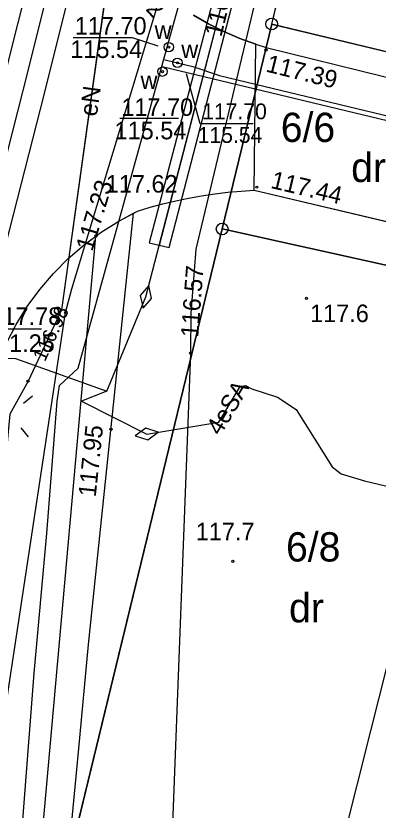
# Model space of a CAD drawing. Extents: x 6424617 to 6425697, y 5665845 to 5667190.
# Drawn here: x 6425291.91 to 6425307.38, y 5666007.19 to 5666041.12 of the extents above; entities that cross this region are included whole.
import ezdxf

# ---------------------------------------------------------------- set-up
doc = ezdxf.new("R2010")
doc.units = 0
for name, color, linetype in [('Warstwa 1', 7, 'Continuous'), ('Warstwa 10', 7, 'Continuous'), ('Warstwa 11', 7, 'Continuous'), ('Warstwa 12', 7, 'Continuous'), ('Warstwa 13', 7, 'Continuous'), ('Warstwa 14', 7, 'Continuous'), ('Warstwa 15', 7, 'Continuous'), ('Warstwa 19', 7, 'Continuous'), ('Warstwa 2', 7, 'Continuous'), ('Warstwa 25', 7, 'Continuous'), ('Warstwa 4', 7, 'Continuous'), ('Warstwa 5', 7, 'Continuous'), ('Warstwa 6', 7, 'Continuous'), ('Warstwa 61', 7, 'Continuous'), ('Warstwa 62', 7, 'Continuous'), ('Warstwa 8', 7, 'Continuous'), ('Warstwa 9', 7, 'Continuous')]:
    doc.layers.add(name, color=color, linetype=linetype)

msp = doc.modelspace()

# ---------------------------------------------------------------- linework, layer by layer
at = {"layer": 'Warstwa 1'}
for p, q in [((6425302.837, 5666040.775), (6425307.383, 5666059.502)), ((6425302.837, 5666040.775), (6425307.383, 5666059.502)), ((6425300.721, 5666032.019), (6425302.837, 5666040.775)), ((6425300.721, 5666032.019), (6425302.837, 5666040.775)), ((6425302.837, 5666040.775), (6425313.127, 5666038.29)), ((6425302.837, 5666040.775), (6425313.127, 5666038.29)), ((6425294.186, 5666005.104), (6425300.721, 5666032.019)), ((6425294.186, 5666005.104), (6425300.721, 5666032.019)), ((6425300.721, 5666032.019), (6425311.702, 5666029.586)), ((6425300.721, 5666032.019), (6425311.702, 5666029.586))]:
    msp.add_line(p, q, dxfattribs=at)
at = {"layer": 'Warstwa 10'}
for points in [[(6425297.467, 5666029.117), (6425297.567, 5666029.511), (6425302.259, 5666047.602)], [(6425210.49, 5666038.08), (6425284.51, 5666026.79), (6425291.89, 5666026.49), (6425295.79, 5666025.09)], [(6425295.79, 5666025.09), (6425297.467, 5666029.117)], [(6425297.507, 5666023.257), (6425300.575, 5666023.774), (6425301.488, 5666025.296), (6425301.722, 5666025.332), (6425301.989, 5666025.188)], [(6425295.79, 5666025.09), (6425294.71, 5666024.66), (6425297.507, 5666023.257)], [(6425301.989, 5666025.188), (6425303.089, 5666024.841), (6425303.884, 5666024.308), (6425305.418, 5666021.866), (6425305.802, 5666021.563), (6425306.804, 5666021.261), (6425315.229, 5666019.253), (6425320.927, 5666017.769), (6425334.437, 5666014.452), (6425341.883, 5666012.671), (6425354.219, 5666009.871), (6425361.303, 5666008.081), (6425365.918, 5666007.314), (6425366.109, 5666007.239)]]:
    msp.add_lwpolyline(points, dxfattribs=at)
for centre in [(6425302.837, 5666040.775), (6425300.721, 5666032.019)]:
    msp.add_circle(centre, 0.25, dxfattribs=at)
at = {"layer": 'Warstwa 12'}
for points in [[(6425296.951, 5666064.788), (6425295.25, 5666053.85), (6425296.27, 5666045.89), (6425293.86, 5666028.56), (6425292.43, 5666025.52), (6425291.65, 5666024.11), (6425288.83, 5665994.17), (6425287.83, 5665975.92), (6425286.82, 5665964.33), (6425286.44, 5665955.11), (6425286.26, 5665944.52), (6425287.12, 5665932.84), (6425287.31, 5665930.43), (6425287.34, 5665928.83), (6425286.89, 5665913.09), (6425286.83, 5665910.71), (6425286.37, 5665909.71), (6425285.66, 5665909.37), (6425284.056, 5665908.782)], [(6425298.01, 5666064.782), (6425291.439, 5666038.612), (6425288.274, 5666026.121)], [(6425290.019, 5666025.654), (6425292.967, 5666037.138), (6425299.882, 5666064.753)], [(6425320.382, 5666064.506), (6425319.136, 5666059.163), (6425318.059, 5666054.819), (6425316.885, 5666050.42), (6425315.804, 5666045.62), (6425315.277, 5666043.412), (6425313.961, 5666038.143), (6425312.294, 5666031.556), (6425310.79, 5666025.354), (6425310.332, 5666023.715), (6425309.695, 5666020.844), (6425309.526, 5666020.342), (6425307.06, 5666010.584), (6425305.898, 5666005.995), (6425305.329, 5666003.803), (6425305.186, 5666003.39), (6425305.092, 5666002.994), (6425304.645, 5665996.38), (6425303.955, 5665986.196), (6425303.006, 5665972.136), (6425302.594, 5665966.384), (6425301.926, 5665956.965)], [(6425249.853, 5665916.451), (6425257.322, 5665986.265), (6425257.996, 5665991.774), (6425259.902, 5665998.815), (6425278.784, 5665998.07), (6425290.152, 5665998.127), (6425291.322, 5666010.577), (6425294.028, 5666028.454), (6425294.307, 5666029.462), (6425299.552, 5666046.846), (6425301.479, 5666055.643), (6425302.424, 5666061.292)], [(6425275.56, 5665945.62), (6425277.25, 5665945.27), (6425279.12, 5665945.43), (6425285.24, 5665945.74), (6425285.89, 5665946.18), (6425286.26, 5665946.67), (6425288.49, 5665958.77), (6425292.69, 5666013.05), (6425293.23, 5666019.01), (6425293.68, 5666024.67), (6425293.77, 5666025.34), (6425294.57, 5666026.07), (6425299.29, 5666043.09), (6425300.28, 5666044.62)], [(6425253.544, 5665915.623), (6425265.869, 5665950.435), (6425266.779, 5665950.417), (6425296.453, 5665961.394), (6425297.023, 5665964.259), (6425297.478, 5665978.649), (6425298.169, 5665995.052), (6425299.378, 5666026.719), (6425299.402, 5666028.422), (6425299.614, 5666031.156), (6425302.19, 5666041.957)], [(6425298.227, 5666039.257), (6425298.81, 5666039.12), (6425299.47, 5666038.96), (6425300.61, 5666038.58), (6425302.144, 5666038.211)], [(6425302.144, 5666038.211), (6425346.96, 5666027.44), (6425369.428, 5666022.041)]]:
    msp.add_lwpolyline(points, dxfattribs=at)
at = {"layer": 'Warstwa 13'}
for centre in [(6425304.323, 5666029.059), (6425301.176, 5666017.821)]:
    msp.add_circle(centre, 0.045, dxfattribs=at)
at = {"layer": 'Warstwa 14'}
msp.add_line((6425298.86, 5666036.745), (6425296.35, 5666036.745), dxfattribs=at)
for points in [[(6425294.36, 5666040.203), (6425296.87, 5666040.203), (6425297.97, 5666039.837)], [(6425302.042, 5666036.518), (6425299.783, 5666036.518), (6425299.194, 5666038.65)], [(6425292.998, 5666027.739), (6425290.672, 5666027.739)]]:
    msp.add_lwpolyline(points, dxfattribs=at)
for centre in [(6425298.44, 5666039.79), (6425298.81, 5666039.12), (6425298.17, 5666038.74), (6425294.028, 5666028.454), (6425299.378, 5666026.719), (6425292.43, 5666025.52)]:
    msp.add_circle(centre, 0.045, dxfattribs=at)
at = {"layer": 'Warstwa 19'}
for points in [[(6425297.59, 5666029.602), (6425297.225, 5666029.178), (6425297.344, 5666028.632), (6425297.709, 5666029.056)], [(6425297.993, 5666023.342), (6425297.459, 5666023.507), (6425297.007, 5666023.178), (6425297.541, 5666023.013)]]:
    msp.add_lwpolyline(points, close=True, dxfattribs=at)
at = {"layer": 'Warstwa 25'}
for centre in [(6425302.593, 5666039.665), (6425302.205, 5666033.803), (6425295.33, 5666031.726), (6425295.974, 5666023.464)]:
    msp.add_circle(centre, 0.045, dxfattribs=at)
at = {"layer": 'Warstwa 4'}
for points in [[(6425292.233, 5666024.582), (6425292.622, 5666024.896)], [(6425292.122, 5666023.527), (6425292.436, 5666023.138)]]:
    msp.add_lwpolyline(points, dxfattribs=at)
for centre in [(6425298.44, 5666039.79), (6425298.81, 5666039.12), (6425298.17, 5666038.74)]:
    msp.add_circle(centre, 0.2, dxfattribs=at)
at = {"layer": 'Warstwa 6'}
for points in [[(6425325.89, 5666241.74), (6425306.64, 5666159.22), (6425302.03, 5666141.46), (6425286.06, 5666058.16), (6425282.55, 5666028.38), (6425277.55, 5665972.9), (6425261.42, 5665964.23), (6425258.752, 5665937.662), (6425276.622, 5665932.707), (6425278.506, 5665940.485), (6425294.186, 5666005.104), (6425300.721, 5666032.019), (6425302.837, 5666040.775), (6425307.383, 5666059.502), (6425320.3, 5666112.75), (6425321.48, 5666117.61), (6425331.55, 5666159.11), (6425352.539, 5666245.598)], [(6425302.165, 5666039.912), (6425301.471, 5666040.162), (6425300.794, 5666040.454), (6425300.136, 5666040.787), (6425299.5, 5666041.16)], [(6425302.165, 5666039.912), (6425302.607, 5666039.777), (6425307.571, 5666038.542), (6425315.492, 5666036.561), (6425321.655, 5666035.056), (6425327.581, 5666033.797), (6425340.294, 5666030.555), (6425344.173, 5666029.652), (6425344.892, 5666029.512), (6425345.618, 5666029.405), (6425346.347, 5666029.332), (6425347.079, 5666029.293), (6425347.812, 5666029.287), (6425348.545, 5666029.316), (6425349.275, 5666029.377), (6425350.002, 5666029.473)], [(6425291.503, 5666027.148), (6425291.921, 5666027.944), (6425292.397, 5666028.706), (6425292.929, 5666029.431), (6425293.513, 5666030.115), (6425294.147, 5666030.753), (6425294.826, 5666031.342), (6425295.547, 5666031.879), (6425296.306, 5666032.36), (6425297.099, 5666032.784), (6425297.64, 5666032.946), (6425298.186, 5666033.093), (6425298.736, 5666033.224), (6425299.289, 5666033.339), (6425299.845, 5666033.439), (6425300.404, 5666033.522), (6425300.965, 5666033.59), (6425301.527, 5666033.642), (6425302.091, 5666033.677)], [(6425302.091, 5666033.677), (6425313.975, 5666030.857), (6425320.403, 5666029.263)]]:
    msp.add_lwpolyline(points, dxfattribs=at)
for points in [[(6425307.383, 5666059.502), (6425314.293, 5666045.457), (6425313.127, 5666038.29), (6425302.837, 5666040.775)], [(6425300.721, 5666032.019), (6425311.702, 5666029.586), (6425313.127, 5666038.29), (6425302.837, 5666040.775)], [(6425311.702, 5666029.586), (6425300.721, 5666032.019), (6425294.186, 5666005.104), (6425307.796, 5666002.57)]]:
    msp.add_lwpolyline(points, close=True, dxfattribs=at)
at = {"layer": 'Warstwa 61'}
for points in [[(6425269.78, 5665962.199), (6425271.18, 5665963.206), (6425276.132, 5665980.161), (6425283.299, 5666005.062), (6425288.56, 5666023.714), (6425288.702, 5666024.841), (6425289.147, 5666025.888), (6425292.203, 5666037.875), (6425298.894, 5666064.561), (6425298.946, 5666064.768)], [(6425298.038, 5666031.326), (6425301.051, 5666042.945)]]:
    msp.add_lwpolyline(points, dxfattribs=at)
at = {"layer": 'Warstwa 62'}
msp.add_line((6425298.154, 5666038.958), (6425369.398, 5666021.907), dxfattribs=at)
at = {"layer": 'Warstwa 8'}
for p, q in [((6425296.27, 5666045.89), (6425293.86, 5666028.56)), ((6425299.5, 5666041.16), (6425300.136, 5666040.787)), ((6425300.136, 5666040.787), (6425300.794, 5666040.454)), ((6425300.794, 5666040.454), (6425301.471, 5666040.162)), ((6425301.471, 5666040.162), (6425302.165, 5666039.912)), ((6425302.091, 5666033.677), (6425302.165, 5666039.912)), ((6425302.091, 5666033.677), (6425302.165, 5666039.912)), ((6425302.165, 5666039.912), (6425302.607, 5666039.777)), ((6425302.607, 5666039.777), (6425307.571, 5666038.542)), ((6425299.289, 5666033.339), (6425299.845, 5666033.439)), ((6425299.845, 5666033.439), (6425300.404, 5666033.522)), ((6425300.404, 5666033.522), (6425300.965, 5666033.59)), ((6425300.965, 5666033.59), (6425301.527, 5666033.642)), ((6425301.527, 5666033.642), (6425302.091, 5666033.677)), ((6425302.091, 5666033.677), (6425313.975, 5666030.857)), ((6425297.64, 5666032.946), (6425298.186, 5666033.093)), ((6425298.186, 5666033.093), (6425298.736, 5666033.224)), ((6425298.736, 5666033.224), (6425299.289, 5666033.339)), ((6425296.306, 5666032.36), (6425296.937, 5666032.697)), ((6425296.937, 5666032.697), (6425297.099, 5666032.784)), ((6425297.099, 5666032.784), (6425297.64, 5666032.946)), ((6425295.547, 5666031.879), (6425296.306, 5666032.36)), ((6425294.826, 5666031.342), (6425295.329, 5666031.717)), ((6425295.329, 5666031.717), (6425295.547, 5666031.879)), ((6425294.147, 5666030.753), (6425294.826, 5666031.342)), ((6425293.513, 5666030.115), (6425294.147, 5666030.753)), ((6425292.929, 5666029.431), (6425293.513, 5666030.115)), ((6425292.397, 5666028.706), (6425292.929, 5666029.431)), ((6425291.921, 5666027.944), (6425292.397, 5666028.706)), ((6425291.503, 5666027.148), (6425291.921, 5666027.944))]:
    msp.add_line(p, q, dxfattribs=at)
msp.add_lwpolyline([(6425297.598, 5666031.43), (6425298.457, 5666031.227), (6425301.473, 5666042.859), (6425300.645, 5666043.028)], close=True, dxfattribs=at)
at = {"layer": 'Warstwa 9'}
for p, q in [((6425295.015, 5666014.266), (6425296.937, 5666032.697)), ((6425296.306, 5666032.36), (6425296.937, 5666032.697)), ((6425295.547, 5666031.879), (6425296.306, 5666032.36)), ((6425290.948, 5665982.919), (6425295.329, 5666031.717)), ((6425295.329, 5666031.717), (6425295.547, 5666031.879)), ((6425294.594, 5666009.822), (6425295.015, 5666014.266)), ((6425294.184, 5666005.378), (6425294.594, 5666009.822))]:
    msp.add_line(p, q, dxfattribs=at)

# ---------------------------------------------------------------- texts
at = {"layer": 'Warstwa 11'}
msp.add_text('4eSA', height=0.75, rotation=59.0433, dxfattribs=at).set_placement((6425300.639, 5666023.152))
at = {"layer": 'Warstwa 13'}
msp.add_text('eN', height=0.75, rotation=82.0819, dxfattribs=at).set_placement((6425295.364, 5666036.8))
for s, p in [('117.6', (6425304.476, 5666028.041)), ('117.7', (6425299.593, 5666018.721))]:
    msp.add_text(s, height=0.75, dxfattribs=at).set_placement(p)
at = {"layer": 'Warstwa 14'}
for s, height, rotation, p in [('116.6', 0.75, 76.1518, (6425300.682, 5666040.193)), ('117.23', 0.75, 73.2125, (6425295.173, 5666031.032)), ('116.57', 0.75, 85.5655, (6425299.696, 5666027.368)), ('116.98', 0.6, 64.8073, (6425293.148, 5666026.321))]:
    msp.add_text(s, height=height, rotation=rotation, dxfattribs=at).set_placement(p)
for s, height, p in [('115.54', 0.75, (6425294.235, 5666039.324)), ('115.54', 0.75, (6425296.125, 5666035.85)), ('115.54', 0.675, (6425299.676, 5666035.696)), ('111.25', 0.75, (6425290.504, 5666026.768))]:
    msp.add_text(s, height=height, dxfattribs=at).set_placement(p)
at = {"layer": 'Warstwa 15'}
for s, height, p in [('117.70', 0.75, (6425294.425, 5666040.324)), ('117.70', 0.75, (6425296.415, 5666036.85)), ('117.70', 0.675, (6425299.868, 5666036.707)), ('6/6', 1.25, (6425303.224, 5666035.737)), ('117.78', 0.75, (6425290.783, 5666027.92)), ('6/8', 1.25, (6425303.449, 5666017.815))]:
    msp.add_text(s, height=height, dxfattribs=at).set_placement(p)
at = {"layer": 'Warstwa 2'}
for p in [(6425306.231, 5666034.027), (6425303.579, 5666015.215)]:
    msp.add_text('dr', height=1.25, dxfattribs=at).set_placement(p)
at = {"layer": 'Warstwa 25'}
for s, rotation, p in [('118.72', 312.5485, (6425295.724, 5666043.246)), ('117.39', 346.0264, (6425302.554, 5666038.751)), ('117.44', 346.6509, (6425302.756, 5666033.778)), ('117.95', 84.0472, (6425295.32, 5666020.552))]:
    msp.add_text(s, height=0.75, rotation=rotation, dxfattribs=at).set_placement(p)
msp.add_text('117.62', height=0.75, dxfattribs=at).set_placement((6425295.751, 5666033.574))
at = {"layer": 'Warstwa 5'}
for p in [(6425297.836, 5666040.137), (6425298.974, 5666039.32), (6425297.234, 5666038)]:
    msp.add_text('w', height=0.75, dxfattribs=at).set_placement(p)

doc.saveas('drawing.dxf')
